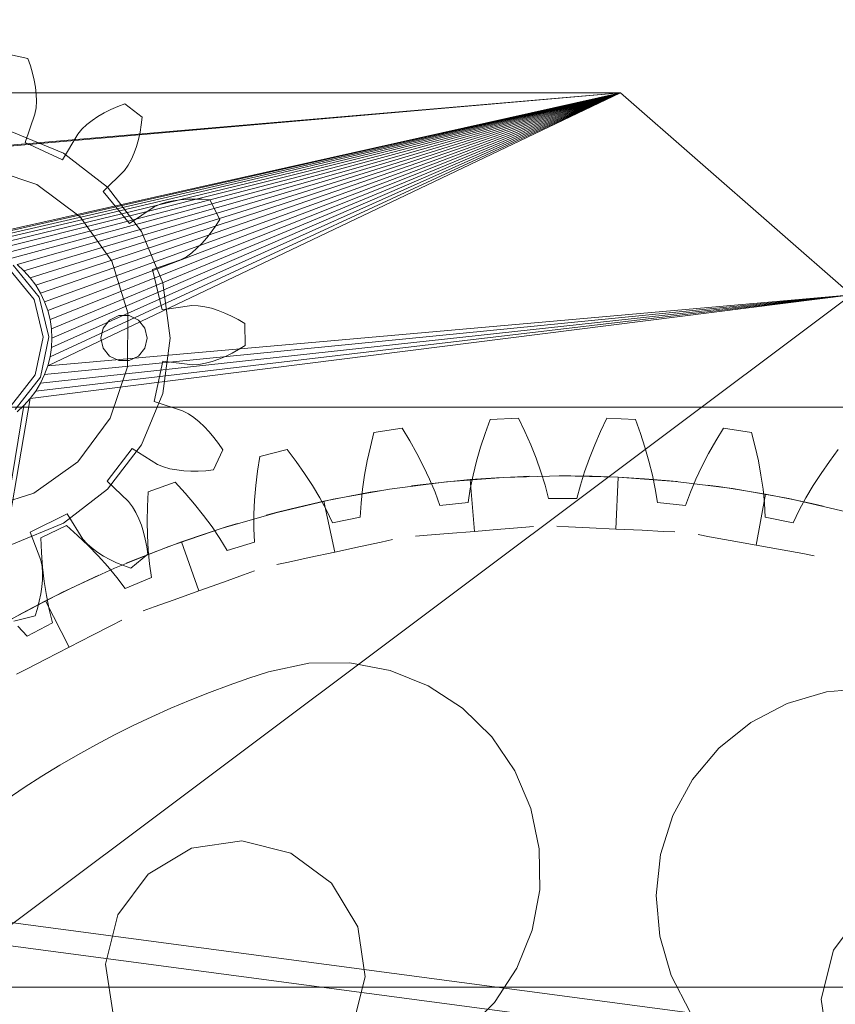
# Model space of a CAD drawing. Header units: millimetres. Extents: x -4738 to 65662, y -68080 to 6847.
# Tile 925 of 1056: x 25062 to 25344, y 1934 to 2275. Entities that reach past the tile are written whole.
import ezdxf

# ---------------------------------------------------------------- set-up
doc = ezdxf.new("R2010")
doc.units = ezdxf.units.MM
doc.layers.add('COTAS_P', color=1, linetype='Continuous', lineweight=0)
doc.layers.add('lateral_briquetadora', color=7, linetype='Continuous', lineweight=0)
doc.dimstyles.new('R19_100', dxfattribs={"dimtxt": 250, "dimasz": 150, "dimexe": 150, "dimexo": 80, "dimgap": 100, "dimtad": 1, "dimtih": 1, "dimtoh": 1, "dimdsep": 46, "dimcen": 0.09, "dimadec": 0, "dimazin": 0, "dimtfac": 1, "dimtdec": 4, "dimtofl": 0, "dimtmove": 0, "dimatfit": 3, "dimfxl": 1, "dimtolj": 1, "dimtzin": 0, "dimarcsym": 0})

# ---------------------------------------------------------------- blocks, each defined once
blk = doc.blocks.new('DIM_R30_7')
at = {"layer": 'COTAS_P'}
for p, q in [((24250.07, 2141), (24400.07, 2186)), ((26750.07, 2141), (26600.07, 2186)), ((24250.07, 1241), (24250.07, 2141)), ((24250.07, 2141), (26750.07, 2141)), ((24250.07, 2141), (24400.07, 2096)), ((26750.07, 2141), (26600.07, 2096)), ((26750.07, 1241), (26750.07, 2141))]:
    blk.add_line(p, q, dxfattribs=at)
blk.add_text('2500 P', height=250, dxfattribs=at).set_placement((25500.07, 2241))

msp = doc.modelspace()

# ---------------------------------------------------------------- linework, layer by layer
at = {"layer": 'lateral_briquetadora'}
for p, q in [((25057.33, 2263.449), (25064.776, 2261.85)), ((25064.776, 2261.85), (25065.647, 2259.323)), ((25065.647, 2259.323), (25066.373, 2256.814)), ((25066.373, 2256.814), (25066.952, 2254.328)), ((25066.952, 2254.328), (25067.377, 2251.873)), ((25270.067, 2250), (24430.067, 2250)), ((25270.067, 2250), (24663.302, 2197.791)), ((25270.067, 2250), (24666.505, 2197.316)), ((25270.067, 2250), (25036.833, 2197.791)), ((25270.067, 2250), (25040.067, 2197.95)), ((25270.067, 2250), (25043.302, 2197.791)), ((25270.067, 2250), (25046.505, 2197.316)), ((25270.067, 2250), (25049.647, 2196.529)), ((25270.067, 2250), (25052.696, 2195.438)), ((25270.067, 2250), (25055.624, 2194.054)), ((25270.067, 2250), (25058.401, 2192.389)), ((25270.067, 2250), (25061.002, 2190.46)), ((25270.067, 2250), (25063.402, 2188.285)), ((25270.067, 2250), (25065.577, 2185.885)), ((25067.377, 2251.873), (25067.64, 2249.455)), ((25270.067, 2250), (25067.506, 2183.284)), ((25067.64, 2249.455), (25067.728, 2247.085)), ((25270.067, 2250), (25069.171, 2180.506)), ((25270.067, 2250), (25070.556, 2177.579)), ((25270.067, 2250), (25071.647, 2155.371)), ((25270.067, 2250), (25071.647, 2174.53)), ((25270.067, 2250), (25072.433, 2158.512)), ((25270.067, 2250), (25072.433, 2171.388)), ((25270.067, 2250), (25072.909, 2161.716)), ((25270.067, 2250), (25072.909, 2168.185)), ((25270.067, 2250), (25073.067, 2164.95)), ((25350.067, 2180), (25270.067, 2250)), ((25067.728, 2247.085), (25067.612, 2244.777)), ((25093.475, 2244.187), (25095.864, 2245.245)), ((25095.864, 2245.245), (25098.358, 2246.204)), ((25098.358, 2246.204), (25104.372, 2241.533)), ((25067.209, 2242.565), (25063.793, 2232.797)), ((25067.612, 2244.777), (25067.209, 2242.565)), ((25087.026, 2240.423), (25089.047, 2241.777)), ((25089.047, 2241.777), (25091.2, 2243.031)), ((25091.2, 2243.031), (25093.475, 2244.187)), ((25083.462, 2237.392), (25085.156, 2238.966)), ((25085.156, 2238.966), (25087.026, 2240.423)), ((25104.06, 2238.879), (25103.626, 2236.303)), ((25104.372, 2241.533), (25104.06, 2238.879)), ((25059.22, 2236.429), (25077.067, 2229.036)), ((25076.747, 2226.761), (25082.028, 2235.66)), ((25082.028, 2235.66), (25083.462, 2237.392)), ((25103.626, 2236.303), (25103.069, 2233.812)), ((25063.793, 2232.797), (25076.747, 2226.761)), ((25103.069, 2233.812), (25102.386, 2231.416)), ((25077.067, 2229.036), (25092.393, 2217.276)), ((25101.575, 2229.123), (25100.625, 2226.95)), ((25102.386, 2231.416), (25101.575, 2229.123)), ((25099.52, 2224.92), (25098.197, 2223.102)), ((25100.625, 2226.95), (25099.52, 2224.92)), ((25050.024, 2224.118), (25067.82, 2218.146)), ((25098.197, 2223.102), (25090.881, 2215.783)), ((25067.82, 2218.146), (25082.9, 2206.966)), ((25090.881, 2215.783), (25099.934, 2204.725)), ((25092.393, 2217.276), (25104.153, 2201.95)), ((25108.553, 2210.452), (25110.596, 2211.39)), ((25110.596, 2211.39), (25112.805, 2212.073)), ((25112.805, 2212.073), (25115.123, 2212.574)), ((25115.123, 2212.574), (25117.53, 2212.918)), ((25117.53, 2212.918), (25120.014, 2213.113)), ((25120.014, 2213.113), (25122.566, 2213.168)), ((25122.566, 2213.168), (25125.177, 2213.085)), ((25125.177, 2213.085), (25127.84, 2212.867)), ((25127.84, 2212.867), (25131.232, 2206.048)), ((25099.934, 2204.725), (25108.553, 2210.452)), ((25082.9, 2206.966), (25093.788, 2191.674)), ((25131.232, 2206.048), (25129.799, 2203.792)), ((25104.153, 2201.95), (25111.546, 2184.103)), ((25128.291, 2201.66), (25126.708, 2199.658)), ((25129.799, 2203.792), (25128.291, 2201.66)), ((25125.053, 2197.794), (25123.327, 2196.081)), ((25126.708, 2199.658), (25125.053, 2197.794)), ((25121.529, 2194.535), (25119.652, 2193.186)), ((25123.327, 2196.081), (25121.529, 2194.535)), ((25093.788, 2191.674), (25099.416, 2173.765)), ((25117.671, 2192.122), (25107.904, 2188.702)), ((25119.652, 2193.186), (25117.671, 2192.122)), ((25066.928, 2178.312), (25058.47, 2188.643)), ((25059.697, 2190.222), (25068.718, 2179.203)), ((25061.002, 2190.46), (25063.402, 2188.285)), ((25063.402, 2188.285), (25065.577, 2185.885)), ((25107.904, 2188.702), (25111.263, 2174.811)), ((25065.577, 2185.885), (25067.506, 2183.284)), ((25111.546, 2184.103), (25114.067, 2164.95)), ((25067.506, 2183.284), (25069.171, 2180.506)), ((25069.171, 2180.506), (25070.556, 2177.579)), ((25350.067, 2180), (25030.067, 1940)), ((25350.067, 2180), (25065.577, 2144.015)), ((25066.928, 2178.312), (25070.065, 2165.335)), ((25350.067, 2180), (25067.506, 2146.616)), ((25068.718, 2179.203), (25072.065, 2165.36)), ((25350.067, 2180), (25069.171, 2149.394)), ((25350.067, 2180), (25070.556, 2152.322)), ((25070.556, 2177.579), (25071.647, 2174.53)), ((25071.647, 2155.371), (25350.067, 2180)), ((25071.647, 2174.53), (25072.433, 2171.388)), ((25099.416, 2173.765), (25099.236, 2154.994)), ((25111.263, 2174.811), (25121.513, 2176.231)), ((25121.513, 2176.231), (25123.761, 2176.19)), ((25123.761, 2176.19), (25126.047, 2175.847)), ((25126.047, 2175.847), (25128.353, 2175.293)), ((25128.353, 2175.293), (25130.671, 2174.557)), ((25130.671, 2174.557), (25132.994, 2173.656)), ((25132.994, 2173.656), (25135.317, 2172.598)), ((25072.433, 2171.388), (25072.909, 2168.185)), ((25093.08, 2171.205), (25090.86, 2168.421)), ((25096.287, 2172.75), (25093.08, 2171.205)), ((25099.848, 2172.75), (25096.287, 2172.75)), ((25103.055, 2171.205), (25099.848, 2172.75)), ((25105.275, 2168.421), (25103.055, 2171.205)), ((25135.317, 2172.598), (25137.633, 2171.39)), ((25137.633, 2171.39), (25139.938, 2170.038)), ((25072.909, 2168.185), (25073.067, 2164.95)), ((25090.86, 2168.421), (25090.067, 2164.95)), ((25106.067, 2164.95), (25105.275, 2168.421)), ((25139.938, 2170.038), (25140.036, 2162.423)), ((25070.065, 2165.335), (25067.261, 2152.281)), ((25072.065, 2165.36), (25069.074, 2151.437)), ((25073.067, 2164.95), (25072.909, 2161.716)), ((25090.067, 2164.95), (25090.86, 2161.479)), ((25105.275, 2161.479), (25106.067, 2164.95)), ((25114.067, 2164.95), (25111.546, 2145.798)), ((25072.909, 2161.716), (25072.433, 2158.512)), ((25090.86, 2161.479), (25093.08, 2158.696)), ((25103.055, 2158.696), (25105.275, 2161.479)), ((25137.766, 2161.012), (25135.481, 2159.746)), ((25140.036, 2162.423), (25137.766, 2161.012)), ((25072.433, 2158.512), (25071.647, 2155.371)), ((25093.08, 2158.696), (25096.287, 2157.151)), ((25096.287, 2157.151), (25099.848, 2157.151)), ((25099.848, 2157.151), (25103.055, 2158.696)), ((25111.492, 2156.917), (25108.491, 2142.944)), ((25121.775, 2155.76), (25111.492, 2156.917)), ((25128.589, 2156.873), (25126.298, 2156.26)), ((25130.888, 2157.668), (25128.589, 2156.873)), ((25133.187, 2158.629), (25130.888, 2157.668)), ((25135.481, 2159.746), (25133.187, 2158.629)), ((25071.647, 2155.371), (25070.556, 2152.322)), ((25099.236, 2154.994), (25093.263, 2137.197)), ((25124.022, 2155.859), (25121.775, 2155.76)), ((25126.298, 2156.26), (25124.022, 2155.859)), ((25067.261, 2152.281), (25059.071, 2141.737)), ((25069.074, 2151.437), (25060.338, 2140.189)), ((25070.556, 2152.322), (25069.171, 2149.394)), ((25067.506, 2146.616), (25065.577, 2144.015)), ((25069.171, 2149.394), (25067.506, 2146.616)), ((25030.067, 1940), (25065.577, 2144.015)), ((25065.577, 2144.015), (25063.402, 2141.616)), ((25111.546, 2145.798), (25104.153, 2127.95)), ((25108.491, 2142.944), (25118.342, 2139.776)), ((25063.402, 2141.616), (25030.067, 1940)), ((25063.402, 2141.616), (25061.002, 2139.441)), ((25118.342, 2139.776), (25120.35, 2138.763)), ((25093.263, 2137.197), (25082.084, 2122.117)), ((25120.35, 2138.763), (25122.26, 2137.463)), ((25122.26, 2137.463), (25124.098, 2135.963)), ((25223.159, 2131.924), (25224.904, 2136.732)), ((25224.904, 2136.732), (25234.753, 2137.216)), ((25234.753, 2137.216), (25236.961, 2132.602)), ((25263.174, 2132.602), (25265.382, 2137.216)), ((25265.382, 2137.216), (25275.231, 2136.732)), ((25275.231, 2136.732), (25276.976, 2131.924)), ((25124.098, 2135.963), (25125.867, 2134.295)), ((25125.867, 2134.295), (25127.569, 2132.474)), ((25184.668, 2132.283), (25194.423, 2133.73)), ((25194.423, 2133.73), (25197.072, 2129.354)), ((25236.961, 2132.602), (25238.995, 2127.973)), ((25261.139, 2127.973), (25263.174, 2132.602)), ((25303.063, 2129.354), (25305.712, 2133.73)), ((25305.712, 2133.73), (25315.467, 2132.283)), ((25127.569, 2132.474), (25129.202, 2130.513)), ((25129.202, 2130.513), (25130.765, 2128.421)), ((25183.403, 2127.327), (25184.668, 2132.283)), ((25197.072, 2129.354), (25199.551, 2124.947)), ((25221.588, 2127.118), (25223.159, 2131.924)), ((25276.976, 2131.924), (25278.547, 2127.118)), ((25300.584, 2124.947), (25303.063, 2129.354)), ((25315.467, 2132.283), (25316.732, 2127.327)), ((25100.933, 2126.722), (25092.167, 2115.436)), ((25104.153, 2127.95), (25092.393, 2112.624)), ((25109.696, 2121.219), (25100.933, 2126.722)), ((25132.255, 2126.202), (25129.039, 2119.299)), ((25130.765, 2128.421), (25132.255, 2126.202)), ((25145.062, 2123.911), (25154.628, 2126.307)), ((25154.628, 2126.307), (25157.694, 2122.213)), ((25182.311, 2122.39), (25183.403, 2127.327)), ((25220.2, 2122.316), (25221.588, 2127.118)), ((25238.995, 2127.973), (25240.847, 2123.331)), ((25259.288, 2123.331), (25261.139, 2127.973)), ((25278.547, 2127.118), (25279.935, 2122.316)), ((25316.732, 2127.327), (25317.824, 2122.39)), ((25342.441, 2122.213), (25345.507, 2126.307)), ((25144.289, 2118.855), (25145.062, 2123.911)), ((25181.4, 2117.476), (25182.311, 2122.39)), ((25199.551, 2124.947), (25201.848, 2120.509)), ((25240.847, 2123.331), (25242.503, 2118.677)), ((25257.632, 2118.677), (25259.288, 2123.331)), ((25298.287, 2120.509), (25300.584, 2124.947)), ((25317.824, 2122.39), (25318.735, 2117.476)), ((25082.084, 2122.117), (25066.791, 2111.23)), ((25111.763, 2120.333), (25109.696, 2121.219)), ((25113.988, 2119.707), (25111.763, 2120.333)), ((25116.318, 2119.265), (25113.988, 2119.707)), ((25118.734, 2118.984), (25116.318, 2119.265)), ((25121.222, 2118.852), (25118.734, 2118.984)), ((25126.382, 2119.012), (25123.774, 2118.863)), ((25129.039, 2119.299), (25126.382, 2119.012)), ((25157.694, 2122.213), (25160.592, 2118.07)), ((25201.848, 2120.509), (25203.952, 2116.04)), ((25219.008, 2117.523), (25220.2, 2122.316)), ((25279.935, 2122.316), (25281.127, 2117.523)), ((25296.183, 2116.04), (25298.287, 2120.509)), ((25339.543, 2118.07), (25342.441, 2122.213)), ((25123.774, 2118.863), (25121.222, 2118.852)), ((25143.686, 2113.835), (25144.289, 2118.855)), ((25160.592, 2118.07), (25163.314, 2113.878)), ((25180.684, 2112.589), (25181.4, 2117.476)), ((25203.952, 2116.04), (25205.844, 2111.541)), ((25218.012, 2115.938), (25208.939, 2115.088)), ((25209.766, 2115.174), (25229.58, 2116.715)), ((25218.012, 2115.938), (25227.103, 2116.577)), ((25219.483, 2097.998), (25218.012, 2115.938)), ((25218.031, 2112.741), (25219.008, 2117.523)), ((25227.103, 2116.577), (25234.404, 2116.937)), ((25229.58, 2116.715), (25249.446, 2117.25)), ((25234.404, 2116.937), (25238.461, 2117.078)), ((25242.503, 2118.677), (25243.945, 2114.014)), ((25252.899, 2117.24), (25248.839, 2117.248)), ((25249.446, 2117.25), (25269.314, 2116.778)), ((25260.208, 2117.119), (25252.899, 2117.24)), ((25256.19, 2114.014), (25257.632, 2118.677)), ((25269.314, 2116.778), (25260.208, 2117.119)), ((25268.431, 2098.799), (25269.314, 2116.778)), ((25269.314, 2116.778), (25278.411, 2116.225)), ((25269.314, 2116.778), (25289.133, 2115.3)), ((25278.411, 2116.225), (25285.696, 2115.629)), ((25281.127, 2117.523), (25282.104, 2112.741)), ((25285.696, 2115.629), (25289.737, 2115.239)), ((25294.291, 2111.541), (25296.183, 2116.04)), ((25318.735, 2117.476), (25319.451, 2112.589)), ((25336.821, 2113.878), (25339.543, 2118.07)), ((25092.393, 2112.624), (25077.067, 2100.864)), ((25092.167, 2115.436), (25099.668, 2108.307)), ((25106.468, 2111.698), (25115.753, 2115.02)), ((25115.753, 2115.02), (25119.205, 2111.246)), ((25143.261, 2108.855), (25143.686, 2113.835)), ((25163.314, 2113.878), (25165.846, 2109.637)), ((25170.5, 2109.095), (25190.056, 2112.632)), ((25180.18, 2107.734), (25180.684, 2112.589)), ((25183.38, 2111.54), (25187.384, 2112.209)), ((25190.056, 2112.632), (25209.766, 2115.174)), ((25201.677, 2114.254), (25197.651, 2113.732)), ((25208.939, 2115.088), (25201.677, 2114.254)), ((25217.296, 2107.975), (25218.031, 2112.741)), ((25243.945, 2114.014), (25245.143, 2109.343)), ((25254.992, 2109.343), (25256.19, 2114.014)), ((25282.104, 2112.741), (25282.839, 2107.975)), ((25289.133, 2115.3), (25308.851, 2112.82)), ((25304.072, 2113.515), (25300.049, 2114.053)), ((25311.303, 2112.441), (25304.072, 2113.515)), ((25308.851, 2112.82), (25328.418, 2109.345)), ((25320.287, 2110.914), (25311.303, 2112.441)), ((25319.451, 2112.589), (25319.955, 2107.734)), ((25334.289, 2109.637), (25336.821, 2113.878)), ((25066.791, 2111.23), (25048.883, 2105.601)), ((25106.194, 2106.591), (25106.468, 2111.698)), ((25119.205, 2111.246), (25122.495, 2107.407)), ((25143.028, 2103.922), (25143.261, 2108.855)), ((25151.148, 2104.572), (25170.5, 2109.095)), ((25165.846, 2109.637), (25168.169, 2105.345)), ((25167.259, 2108.409), (25176.188, 2110.23)), ((25176.188, 2110.23), (25183.38, 2111.54)), ((25205.844, 2111.541), (25207.494, 2107.01)), ((25245.143, 2109.343), (25254.992, 2109.343)), ((25292.641, 2107.01), (25294.291, 2111.541)), ((25317.065, 2093.204), (25320.287, 2110.914)), ((25320.287, 2110.914), (25329.233, 2109.178)), ((25328.418, 2109.345), (25347.785, 2104.883)), ((25329.233, 2109.178), (25336.378, 2107.636)), ((25331.966, 2105.345), (25334.289, 2109.637)), ((25099.668, 2108.307), (25101.037, 2106.523)), ((25101.037, 2106.523), (25102.194, 2104.523)), ((25106.086, 2101.535), (25106.194, 2106.591)), ((25122.495, 2107.407), (25125.615, 2103.502)), ((25158.374, 2106.382), (25151.283, 2104.607)), ((25167.259, 2108.409), (25158.374, 2106.382)), ((25171.059, 2090.815), (25167.259, 2108.409)), ((25168.169, 2105.345), (25170.256, 2100.998)), ((25179.916, 2102.919), (25180.18, 2107.734)), ((25207.494, 2107.01), (25217.296, 2107.975)), ((25282.839, 2107.975), (25292.641, 2107.01)), ((25319.955, 2107.734), (25320.219, 2102.919)), ((25329.879, 2100.998), (25331.966, 2105.345)), ((25336.378, 2107.636), (25340.334, 2106.722)), ((25078.319, 2104.099), (25065.524, 2097.734)), ((25083.826, 2095.339), (25078.319, 2104.099)), ((25102.194, 2104.523), (25103.199, 2102.374)), ((25103.199, 2102.374), (25104.069, 2100.104)), ((25125.615, 2103.502), (25128.55, 2099.53)), ((25132.05, 2099.075), (25151.148, 2104.572)), ((25143.002, 2099.041), (25143.028, 2103.922)), ((25151.283, 2104.607), (25147.36, 2103.565)), ((25170.256, 2100.998), (25179.916, 2102.919)), ((25320.219, 2102.919), (25329.879, 2100.998)), ((25077.067, 2100.864), (25059.22, 2093.472)), ((25069.256, 2095.761), (25078.171, 2099.977)), ((25078.171, 2099.977), (25081.976, 2096.559)), ((25104.069, 2100.104), (25104.813, 2097.725)), ((25106.151, 2096.538), (25106.086, 2101.535)), ((25113.255, 2092.617), (25132.05, 2099.075)), ((25126.538, 2097.291), (25133.497, 2099.528)), ((25128.55, 2099.53), (25131.283, 2095.486)), ((25133.497, 2099.528), (25137.379, 2100.715)), ((25143.211, 2094.223), (25143.002, 2099.041)), ((25219.483, 2097.998), (25228.564, 2098.743)), ((25228.564, 2098.743), (25235.847, 2099.34)), ((25235.847, 2099.34), (25239.888, 2099.671)), ((25252.032, 2099.605), (25247.982, 2099.804)), ((25259.33, 2099.246), (25252.032, 2099.605)), ((25268.431, 2098.799), (25259.33, 2099.246)), ((25268.431, 2098.799), (25277.532, 2098.352)), ((25065.524, 2097.734), (25069.189, 2088.057)), ((25069.484, 2090.651), (25069.256, 2095.761)), ((25081.976, 2096.559), (25085.627, 2093.061)), ((25085.304, 2093.644), (25083.826, 2095.339)), ((25104.813, 2097.725), (25105.434, 2095.25)), ((25105.434, 2095.25), (25105.934, 2092.686)), ((25106.402, 2091.605), (25106.151, 2096.538)), ((25117.922, 2094.321), (25126.538, 2097.291)), ((25131.283, 2095.486), (25133.786, 2091.364)), ((25187.107, 2094.281), (25191.071, 2095.137)), ((25203.12, 2096.656), (25199.078, 2096.325)), ((25210.402, 2097.254), (25203.12, 2096.656)), ((25219.483, 2097.998), (25210.402, 2097.254)), ((25277.532, 2098.352), (25284.83, 2097.994)), ((25284.83, 2097.994), (25288.88, 2097.795)), ((25300.911, 2096.144), (25296.922, 2096.869)), ((25308.1, 2094.835), (25300.911, 2096.144)), ((25087.037, 2092.114), (25085.304, 2093.644)), ((25085.627, 2093.061), (25089.114, 2089.481)), ((25088.945, 2090.705), (25087.037, 2092.114)), ((25094.811, 2085.216), (25113.255, 2092.617)), ((25105.934, 2092.686), (25106.314, 2090.041)), ((25117.922, 2094.321), (25109.378, 2091.151)), ((25123.986, 2077.373), (25117.922, 2094.321)), ((25133.786, 2091.364), (25143.211, 2094.223)), ((25171.059, 2090.815), (25179.965, 2092.739)), ((25179.965, 2092.739), (25187.107, 2094.281)), ((25317.065, 2093.204), (25308.1, 2094.835)), ((25317.065, 2093.204), (25326.029, 2091.573)), ((25069.872, 2085.61), (25069.484, 2090.651)), ((25090.999, 2089.404), (25088.945, 2090.705)), ((25089.114, 2089.481), (25092.425, 2085.816)), ((25093.184, 2088.205), (25090.999, 2089.404)), ((25095.488, 2087.108), (25093.184, 2088.205)), ((25102.58, 2088.466), (25098.826, 2086.92)), ((25106.314, 2090.041), (25100.421, 2085.216)), ((25109.378, 2091.151), (25102.58, 2088.466)), ((25106.855, 2086.745), (25106.402, 2091.605)), ((25162.153, 2088.892), (25155.011, 2087.349)), ((25171.059, 2090.815), (25162.153, 2088.892)), ((25326.029, 2091.573), (25333.218, 2090.265)), ((25333.218, 2090.265), (25337.207, 2089.539)), ((25069.189, 2088.057), (25069.649, 2085.856)), ((25069.649, 2085.856), (25069.823, 2083.551)), ((25070.427, 2080.643), (25069.872, 2085.61)), ((25076.765, 2076.89), (25094.811, 2085.216)), ((25092.425, 2085.816), (25095.541, 2082.059)), ((25097.903, 2086.111), (25095.488, 2087.108)), ((25100.421, 2085.216), (25097.903, 2086.111)), ((25107.535, 2081.972), (25106.855, 2086.745)), ((25155.011, 2087.349), (25151.047, 2086.493)), ((25069.823, 2083.551), (25069.796, 2081.18)), ((25085.608, 2081.109), (25089.303, 2082.791)), ((25095.541, 2082.059), (25098.436, 2078.203)), ((25098.436, 2078.203), (25107.535, 2081.972)), ((25132.565, 2080.442), (25139.445, 2082.904)), ((25139.445, 2082.904), (25143.263, 2084.27)), ((25069.595, 2078.756), (25069.233, 2076.291)), ((25069.796, 2081.18), (25069.595, 2078.756)), ((25071.161, 2075.758), (25070.427, 2080.643)), ((25070.847, 2073.913), (25079.001, 2077.982)), ((25079.001, 2077.982), (25085.608, 2081.109)), ((25123.986, 2077.373), (25132.565, 2080.442)), ((25059.165, 2067.661), (25076.765, 2076.89)), ((25069.233, 2076.291), (25068.718, 2073.791)), ((25072.087, 2070.966), (25071.161, 2075.758)), ((25123.986, 2077.373), (25115.408, 2074.303)), ((25070.847, 2073.913), (25062.79, 2069.655)), ((25068.057, 2071.264), (25067.251, 2068.716)), ((25068.718, 2073.791), (25068.057, 2071.264)), ((25079.071, 2057.901), (25070.847, 2073.913)), ((25108.528, 2071.842), (25104.71, 2070.476)), ((25115.408, 2074.303), (25108.528, 2071.842)), ((25062.79, 2069.655), (25056.4, 2066.105)), ((25067.251, 2068.716), (25059.849, 2066.926)), ((25073.232, 2066.282), (25072.087, 2070.966)), ((25061.288, 2065.194), (25064.546, 2061.639)), ((25064.546, 2061.639), (25073.232, 2066.282)), ((25087.176, 2062.064), (25093.676, 2065.403)), ((25093.676, 2065.403), (25097.283, 2067.256)), ((25079.071, 2057.901), (25087.176, 2062.064)), ((25079.071, 2057.901), (25070.966, 2053.738)), ((25070.966, 2053.738), (25064.467, 2050.4)), ((25148.126, 2049.358), (25162.037, 2052.27)), ((25162.037, 2052.27), (25176.249, 2052.412)), ((25176.249, 2052.412), (25190.215, 2049.778)), ((25064.467, 2050.4), (25060.86, 2048.547)), ((25141.257, 2047.118), (25148.126, 2049.358)), ((25190.215, 2049.778), (25203.4, 2044.471)), ((25127.67, 2042.205), (25134.437, 2044.734)), ((25134.437, 2044.734), (25141.257, 2047.118)), ((25203.4, 2044.471), (25215.295, 2036.693)), ((25120.957, 2039.532), (25127.67, 2042.205)), ((25327.824, 2038.358), (25341.465, 2042.348)), ((25341.465, 2042.348), (25355.622, 2043.6)), ((25114.303, 2036.718), (25120.957, 2039.532)), ((25315.224, 2031.784), (25327.824, 2038.358)), ((26245.072, 1804.947), (24498.76, 2036.782)), ((25101.182, 2030.668), (25107.71, 2033.763)), ((25107.71, 2033.763), (25114.303, 2036.718)), ((25215.295, 2036.693), (25225.445, 2026.744)), ((25094.72, 2027.435), (25101.182, 2030.668)), ((25304.148, 2022.878), (25315.224, 2031.784)), ((26244.019, 1797.017), (24497.707, 2028.852)), ((25088.329, 2024.066), (25094.72, 2027.435)), ((25082.011, 2020.562), (25088.329, 2024.066)), ((25225.445, 2026.744), (25233.459, 2015.006)), ((25075.769, 2016.924), (25082.011, 2020.562)), ((25295.022, 2011.982), (25304.148, 2022.878)), ((25069.605, 2013.155), (25075.769, 2016.924)), ((25063.523, 2009.255), (25069.605, 2013.155)), ((25233.459, 2015.006), (25239.028, 2001.931)), ((25288.197, 1999.515), (25295.022, 2011.982)), ((25057.525, 2005.227), (25063.523, 2009.255)), ((25239.028, 2001.931), (25241.94, 1988.02)), ((25283.936, 1985.957), (25288.197, 1999.515)), ((25121.481, 1988.192), (25138.849, 1990.768)), ((25138.849, 1990.768), (25155.881, 1986.502)), ((25106.421, 1979.165), (25121.481, 1988.192)), ((25155.881, 1986.502), (25169.984, 1976.043)), ((25241.94, 1988.02), (25242.082, 1973.808)), ((25282.402, 1971.827), (25283.936, 1985.957)), ((25095.962, 1965.062), (25106.421, 1979.165)), ((25169.984, 1976.043), (25179.011, 1960.982)), ((25242.082, 1973.808), (25239.449, 1959.842)), ((25283.654, 1957.67), (25282.402, 1971.827)), ((25343.913, 1952.881), (25354.372, 1966.984)), ((25091.695, 1948.03), (25095.962, 1965.062)), ((25179.011, 1960.982), (25181.587, 1943.614)), ((25239.449, 1959.842), (25234.141, 1946.657)), ((25287.643, 1944.029), (25283.654, 1957.67)), ((25339.646, 1935.849), (25343.913, 1952.881)), ((25094.272, 1930.662), (25091.695, 1948.03)), ((25234.141, 1946.657), (25226.364, 1934.762)), ((25181.587, 1943.614), (25177.321, 1926.582)), ((25294.218, 1931.428), (25287.643, 1944.029)), ((25030.067, 1940), (25470.067, 1940)), ((25226.364, 1934.762), (25216.415, 1924.612)), ((25342.223, 1918.481), (25339.646, 1935.849))]:
    msp.add_line(p, q, dxfattribs=at)

# ---------------------------------------------------------------- dimensions: what is measured, and where the dimension line sits
at = {"layer": 'COTAS_P'}
dim = msp.add_aligned_dim(p1=(24250.067, 1241), p2=(26750.067, 1241), distance=900, text='<> P', dimstyle='R19_100', dxfattribs=at)
dim.commit()
dim.dimension.update_dxf_attribs({"geometry": 'DIM_R30_7', "text_midpoint": (25500.067, 2141)})

doc.saveas('drawing.dxf')
